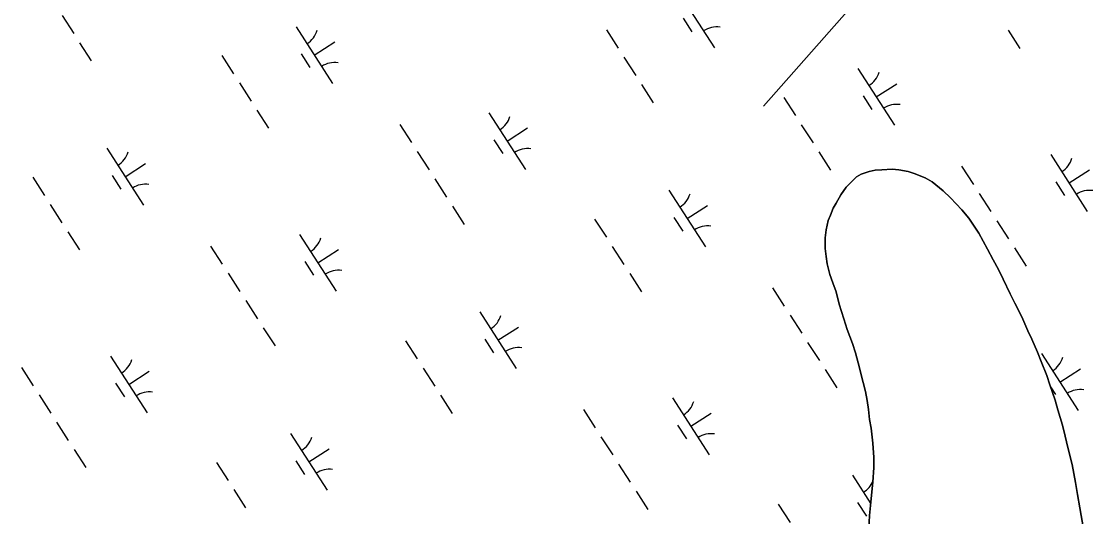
# Model space of a CAD drawing. Extents: x 3937982 to 3958556, y 219448 to 241894.
# Drawn here: x 3948531 to 3949325, y 226259 to 226625 of the extents above; entities that cross this region are included whole.
import ezdxf

# ---------------------------------------------------------------- set-up
doc = ezdxf.new("R2010")
doc.units = 0
for name, color, linetype in [('V-TOPO-SHOR', 7, 'Continuous'), ('V-UTIL-LINE', 7, 'Continuous'), ('V-WETL-SWMP', 7, 'Continuous')]:
    doc.layers.add(name, color=color, linetype=linetype)

msp = doc.modelspace()

# ---------------------------------------------------------------- linework, layer by layer
at = {"layer": 'V-TOPO-SHOR'}
for points in [[(3949158.711, 226259.762), (3949159.495, 226267.223), (3949160.265, 226277.168), (3949161.052, 226284.352), (3949161.818, 226295.127), (3949161.773, 226302.581), (3949161.158, 226313.348), (3949159.989, 226324.387), (3949158.572, 226330.729), (3949157.976, 226338.182), (3949156.831, 226344.803), (3949155.688, 226351.422), (3949153.992, 226358.039), (3949150.316, 226372.654), (3949148.34, 226380.098), (3949146.089, 226386.99), (3949142.163, 226397.459), (3949139.632, 226405.176), (3949136.255, 226416.202), (3949133.992, 226425.302), (3949131.466, 226431.915), (3949129.222, 226437.977), (3949127.243, 226445.972), (3949126.658, 226451.492), (3949125.795, 226457.285), (3949125.748, 226465.293), (3949126.543, 226471.097), (3949128.159, 226478.009), (3949129.793, 226481.886), (3949131.696, 226487.143), (3949133.883, 226490.746), (3949137.436, 226497.119), (3949141.268, 226502.663), (3949144.289, 226505.718), (3949148.956, 226510.441), (3949152.534, 226512.395), (3949158.322, 226514.361), (3949162.735, 226515.215), (3949167.704, 226515.52), (3949175.433, 226516.118), (3949180.405, 226515.596), (3949187.317, 226514.257), (3949191.743, 226512.901), (3949199.769, 226509.634), (3949205.035, 226506.628), (3949213.081, 226500.048), (3949218.635, 226494.833), (3949226.971, 226486.045), (3949231.978, 226479.723), (3949239.498, 226468.721), (3949245.919, 226456.886), (3949250.107, 226448.903), (3949254.017, 226441.745), (3949257.371, 226434.585), (3949262.682, 226423.848), (3949266.036, 226416.962), (3949271.343, 226406.778), (3949275.822, 226396.31), (3949278.619, 226390.252), (3949282.818, 226380.61), (3949285.619, 226373.725), (3949289.824, 226363.256), (3949292.073, 226356.364), (3949296.005, 226345.065), (3949297.979, 226337.897)], [(3949297.979, 226337.897), (3949301.36, 226326.596), (3949303.341, 226318.324), (3949305.323, 226310.051), (3949308.434, 226297.367), (3949310.998, 226284.127), (3949312.43, 226275.298), (3949314.146, 226265.367), (3949316.999, 226249.921)], [(3949158.217, 226249.819), (3949158.711, 226259.762)]]:
    msp.add_lwpolyline(points, dxfattribs=at)
at = {"layer": 'V-UTIL-LINE'}
msp.add_line((3950898.169, 228625.327), (3949080.141, 226562.604), dxfattribs=at)
at = {"layer": 'V-WETL-SWMP'}
for p, q in [((3949016.962, 226647.809), (3949044.024, 226605.766)), ((3948561.515, 226629.812), (3948570.175, 226616.358)), ((3949020.758, 226627.656), (3949027.253, 226617.566)), ((3948734.529, 226621.469), (3948761.591, 226579.426)), ((3948964.087, 226619.033), (3948972.747, 226605.579)), ((3949261.072, 226618.781), (3949269.732, 226605.327)), ((3948574.504, 226609.631), (3948583.164, 226596.177)), ((3948748.06, 226600.448), (3948763.196, 226610.19)), ((3948738.325, 226601.317), (3948744.82, 226591.227)), ((3948679.663, 226600.072), (3948688.323, 226586.619)), ((3948977.077, 226598.852), (3948985.737, 226585.399)), ((3949150.091, 226590.51), (3949177.154, 226548.467)), ((3948692.653, 226579.892), (3948701.313, 226566.438)), ((3948990.067, 226578.672), (3948998.727, 226565.218)), ((3949163.623, 226569.489), (3949178.758, 226579.231)), ((3949095.225, 226569.113), (3949103.885, 226555.659)), ((3949153.887, 226570.358), (3949160.382, 226560.267)), ((3948705.643, 226559.711), (3948714.303, 226546.257)), ((3948877.095, 226557.779), (3948904.157, 226515.736)), ((3948811.23, 226549.184), (3948819.89, 226535.731)), ((3948890.626, 226536.758), (3948905.762, 226546.5)), ((3949108.215, 226548.932), (3949116.875, 226535.479)), ((3948880.891, 226537.627), (3948887.386, 226527.537)), ((3948594.662, 226531.44), (3948621.724, 226489.397)), ((3948824.22, 226529.004), (3948832.88, 226515.55)), ((3949121.205, 226528.752), (3949129.865, 226515.298)), ((3949292.657, 226526.82), (3949319.72, 226484.777)), ((3948608.193, 226510.418), (3948623.328, 226520.161)), ((3949158.321, 226514.361), (3949152.534, 226512.395)), ((3949162.735, 226515.216), (3949158.321, 226514.361)), ((3949167.703, 226515.521), (3949162.735, 226515.216)), ((3949175.432, 226516.119), (3949167.703, 226515.521)), ((3949180.405, 226515.596), (3949175.432, 226516.119)), ((3949187.317, 226514.256), (3949180.405, 226515.596)), ((3949191.743, 226512.901), (3949187.317, 226514.256)), ((3949226.792, 226518.225), (3949235.452, 226504.771)), ((3949306.188, 226505.798), (3949321.324, 226515.541)), ((3948539.796, 226510.043), (3948548.456, 226496.589)), ((3948598.458, 226511.288), (3948604.953, 226501.197)), ((3948837.21, 226508.823), (3948845.87, 226495.369)), ((3949144.289, 226505.719), (3949141.269, 226502.663)), ((3949148.956, 226510.441), (3949144.289, 226505.719)), ((3949152.534, 226512.395), (3949148.956, 226510.441)), ((3949199.77, 226509.634), (3949191.743, 226512.901)), ((3949205.035, 226506.628), (3949199.77, 226509.634)), ((3949213.081, 226500.047), (3949205.035, 226506.628)), ((3949296.453, 226506.668), (3949302.948, 226496.577)), ((3949010.224, 226500.481), (3949037.286, 226458.438)), ((3949141.269, 226502.663), (3949137.436, 226497.118)), ((3949218.635, 226494.833), (3949213.081, 226500.047)), ((3949239.782, 226498.044), (3949248.442, 226484.591)), ((3948552.786, 226489.862), (3948561.446, 226476.408)), ((3949133.883, 226490.746), (3949131.695, 226487.143)), ((3949137.436, 226497.118), (3949133.883, 226490.746)), ((3949226.971, 226486.046), (3949218.635, 226494.833)), ((3948850.2, 226488.642), (3948858.86, 226475.188)), ((3949023.755, 226479.459), (3949038.891, 226489.202)), ((3949129.793, 226481.886), (3949128.159, 226478.01)), ((3949131.695, 226487.143), (3949129.793, 226481.886)), ((3949231.978, 226479.724), (3949226.971, 226486.046)), ((3948955.358, 226479.084), (3948964.018, 226465.63)), ((3949014.02, 226480.328), (3949020.515, 226470.238)), ((3949128.159, 226478.01), (3949126.543, 226471.097)), ((3949239.499, 226468.722), (3949231.978, 226479.724)), ((3949252.772, 226477.864), (3949261.432, 226464.41)), ((3948565.775, 226469.681), (3948574.435, 226456.228)), ((3948737.228, 226467.75), (3948764.29, 226425.707)), ((3949126.543, 226471.097), (3949125.748, 226465.293)), ((3949245.919, 226456.886), (3949239.499, 226468.722)), ((3948671.363, 226459.155), (3948680.023, 226445.701)), ((3948968.348, 226458.903), (3948977.008, 226445.449)), ((3949125.748, 226465.293), (3949125.795, 226457.286)), ((3948750.759, 226446.728), (3948765.894, 226456.471)), ((3949125.795, 226457.286), (3949126.658, 226451.492)), ((3949126.658, 226451.492), (3949127.243, 226445.972)), ((3949250.108, 226448.902), (3949245.919, 226456.886)), ((3949265.762, 226457.683), (3949274.422, 226444.229)), ((3948741.024, 226447.597), (3948747.519, 226437.507)), ((3949127.243, 226445.972), (3949129.222, 226437.976)), ((3949254.016, 226441.746), (3949250.108, 226448.902)), ((3948684.353, 226438.974), (3948693.012, 226425.52)), ((3948981.338, 226438.722), (3948989.998, 226425.268)), ((3949129.222, 226437.976), (3949131.467, 226431.914)), ((3949257.372, 226434.586), (3949254.016, 226441.746)), ((3949262.682, 226423.847), (3949257.372, 226434.586)), ((3949086.925, 226428.196), (3949095.585, 226414.742)), ((3949131.467, 226431.914), (3949133.991, 226425.301)), ((3948697.342, 226418.793), (3948706.002, 226405.34)), ((3949133.991, 226425.301), (3949136.254, 226416.202)), ((3949266.036, 226416.963), (3949262.682, 226423.847)), ((3948870.357, 226410.451), (3948897.419, 226368.408)), ((3949136.254, 226416.202), (3949139.632, 226405.176)), ((3949271.342, 226406.777), (3949266.036, 226416.963)), ((3949099.915, 226408.015), (3949108.575, 226394.561)), ((3949139.632, 226405.176), (3949142.163, 226397.459)), ((3949275.822, 226396.31), (3949271.342, 226406.777)), ((3948710.332, 226398.613), (3948718.992, 226385.159)), ((3948883.888, 226389.43), (3948899.024, 226399.172)), ((3949142.163, 226397.459), (3949146.09, 226386.989)), ((3949278.619, 226390.252), (3949275.822, 226396.31)), ((3948815.491, 226389.054), (3948824.151, 226375.6)), ((3948874.153, 226390.299), (3948880.648, 226380.208)), ((3949112.905, 226387.834), (3949121.565, 226374.38)), ((3949146.09, 226386.989), (3949148.34, 226380.098)), ((3949282.817, 226380.611), (3949278.619, 226390.252)), ((3949148.34, 226380.098), (3949150.316, 226372.654)), ((3949285.619, 226373.724), (3949282.817, 226380.611)), ((3949285.919, 226379.492), (3949312.982, 226337.449)), ((3948597.36, 226377.72), (3948624.423, 226335.677)), ((3949150.316, 226372.654), (3949153.992, 226358.04)), ((3949289.823, 226363.256), (3949285.619, 226373.724)), ((3948531.495, 226369.125), (3948540.155, 226355.672)), ((3948610.892, 226356.699), (3948626.027, 226366.441)), ((3948828.481, 226368.873), (3948837.141, 226355.42)), ((3949125.895, 226367.653), (3949134.555, 226354.2)), ((3949292.072, 226356.365), (3949289.823, 226363.256)), ((3949299.45, 226358.47), (3949314.586, 226368.213)), ((3948601.156, 226357.568), (3948607.651, 226347.478)), ((3949153.992, 226358.04), (3949155.688, 226351.423)), ((3949296.005, 226345.066), (3949292.072, 226356.365)), ((3949292.593, 226354.869), (3949296.21, 226349.249)), ((3948544.485, 226348.945), (3948553.145, 226335.491)), ((3948841.471, 226348.693), (3948850.131, 226335.239)), ((3949012.923, 226346.761), (3949039.985, 226304.718)), ((3949155.688, 226351.423), (3949156.831, 226344.802)), ((3949156.831, 226344.802), (3949157.975, 226338.181)), ((3949297.98, 226337.898), (3949296.005, 226345.066)), ((3948947.058, 226338.166), (3948955.718, 226324.712)), ((3949026.454, 226325.739), (3949041.589, 226335.482)), ((3949157.975, 226338.181), (3949158.571, 226330.729)), ((3949158.571, 226330.729), (3949159.988, 226324.386)), ((3949301.36, 226326.596), (3949297.98, 226337.898)), ((3948557.475, 226328.764), (3948566.135, 226315.31)), ((3949016.719, 226326.609), (3949023.214, 226316.518)), ((3949159.988, 226324.386), (3949161.158, 226313.347)), ((3949303.341, 226318.324), (3949301.36, 226326.596)), ((3948730.49, 226320.422), (3948757.552, 226278.379)), ((3948960.048, 226317.985), (3948968.708, 226304.532)), ((3949305.323, 226310.051), (3949303.341, 226318.324)), ((3948570.465, 226308.583), (3948579.125, 226295.129)), ((3948744.021, 226299.4), (3948759.156, 226309.143)), ((3949161.158, 226313.347), (3949161.773, 226302.581)), ((3949308.435, 226297.367), (3949305.323, 226310.051)), ((3948675.624, 226299.025), (3948684.283, 226285.571)), ((3948734.286, 226300.269), (3948740.781, 226290.179)), ((3949161.773, 226302.581), (3949161.817, 226295.126)), ((3948973.038, 226297.805), (3948981.697, 226284.351)), ((3949161.817, 226295.126), (3949161.052, 226284.352)), ((3949310.998, 226284.127), (3949308.435, 226297.367)), ((3949146.052, 226289.462), (3949159.589, 226268.432)), ((3949161.052, 226284.352), (3949160.266, 226277.168)), ((3949312.43, 226275.299), (3949310.998, 226284.127)), ((3948688.613, 226278.844), (3948697.273, 226265.39)), ((3948986.027, 226277.624), (3948994.687, 226264.17)), ((3949160.266, 226277.168), (3949159.495, 226267.222)), ((3949314.145, 226265.368), (3949312.43, 226275.299)), ((3949091.186, 226268.065), (3949099.846, 226254.612)), ((3949149.848, 226269.31), (3949156.343, 226259.22)), ((3949159.583, 226268.441), (3949159.59, 226268.445)), ((3949158.711, 226259.762), (3949158.217, 226249.818)), ((3949159.495, 226267.222), (3949158.711, 226259.762)), ((3949316.998, 226249.921), (3949314.145, 226265.368))]:
    msp.add_line(p, q, dxfattribs=at)
for centre, start, end in [((3948733.31, 226623.802), 301.99668, 343.540338), ((3949045.643, 226603.69), 81.996677, 123.540335), ((3948763.21, 226577.35), 81.996677, 123.540335), ((3949148.872, 226592.843), 301.99668, 343.540338), ((3949178.772, 226546.391), 81.996677, 123.540335), ((3948875.876, 226560.112), 301.99668, 343.540338), ((3948905.776, 226513.66), 81.996677, 123.540335), ((3948593.443, 226533.773), 301.99668, 343.540338), ((3949291.438, 226529.153), 301.99668, 343.540338), ((3948623.343, 226487.321), 81.996677, 123.540335), ((3949009.005, 226502.814), 301.99668, 343.540338), ((3949321.338, 226482.701), 81.996677, 123.540335), ((3949038.905, 226456.362), 81.996677, 123.540335), ((3948736.008, 226470.083), 301.99668, 343.540338), ((3948765.908, 226423.631), 81.996677, 123.540335), ((3948869.138, 226412.784), 301.99668, 343.540338), ((3948899.038, 226366.332), 81.996677, 123.540335), ((3948596.141, 226380.053), 301.99668, 343.540338), ((3949284.7, 226381.825), 301.99668, 343.540338), ((3948626.041, 226333.601), 81.996677, 123.540335), ((3949314.6, 226335.373), 81.996677, 123.540335), ((3949011.704, 226349.094), 301.99668, 343.540338), ((3948729.27, 226322.755), 301.99668, 343.540338), ((3949041.604, 226302.642), 81.996677, 123.540335), ((3948759.17, 226276.303), 81.996677, 123.540335), ((3949144.833, 226291.795), 301.99668, 337.369614)]:
    msp.add_arc(centre, 17.623, start, end, dxfattribs=at)

doc.saveas('drawing.dxf')
